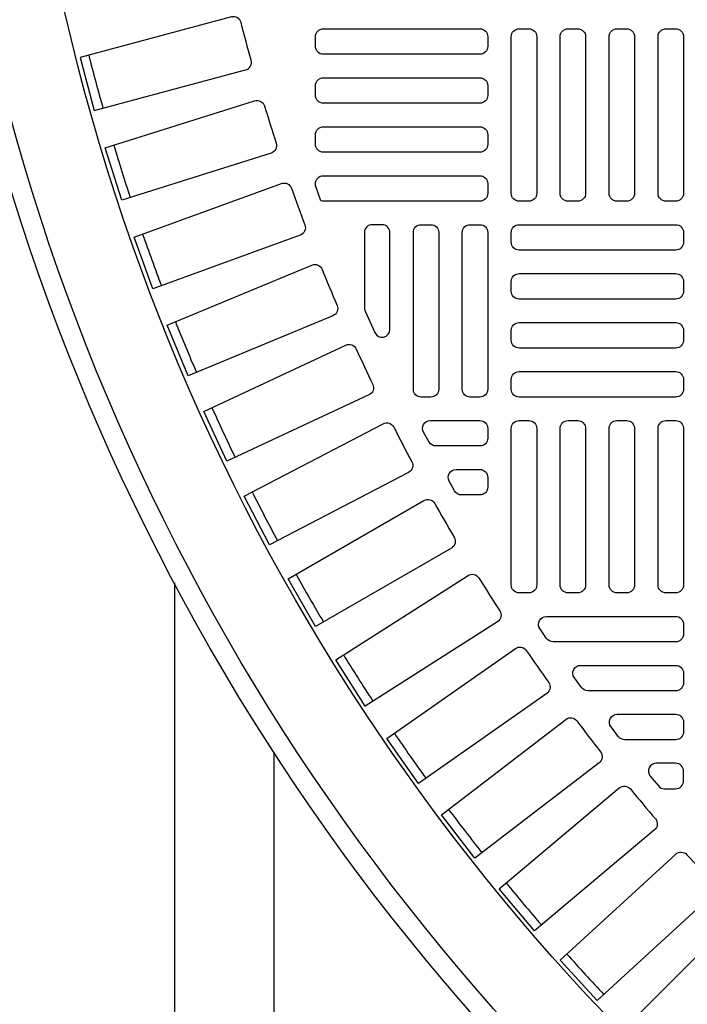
# Model space of a CAD drawing. Extents: x -285 to 5863, y 308 to 3178.
# Tile 596 of 622: x 5250.42 to 5257.14, y 1383.18 to 1393.07. Entities that reach past the tile are written whole.
import ezdxf

# ---------------------------------------------------------------- set-up
doc = ezdxf.new("R2010")
doc.units = 0
doc.header["$MEASUREMENT"] = 0
for name, color, linetype in [('TANK-MANHOLE-COVER-40', 2, 'CONTINUOUS'), ('TANK-MANHOLE-COVER-HATCH-40', 252, 'CONTINUOUS'), ('TANK-SLOPE', 3, 'CONTINUOUS'), ('TANK-UST-RIB', 7, 'CONTINUOUS')]:
    doc.layers.add(name, color=color, linetype=linetype)

msp = doc.modelspace()

# ---------------------------------------------------------------- linework, layer by layer
at = {"layer": 'TANK-MANHOLE-COVER-40', "color": 4, "linetype": 'Continuous'}
msp.add_circle((5271.97882, 1398.01916), 22.63902, dxfattribs=at)
at = {"layer": 'TANK-MANHOLE-COVER-40', "color": 1, "linetype": 'Continuous'}
msp.add_circle((5271.97882, 1398.01916), 22.44094, dxfattribs=at)
at = {"layer": 'TANK-MANHOLE-COVER-40', "color": 2, "linetype": 'Continuous'}
msp.add_circle((5271.97882, 1398.01916), 21.65354, dxfattribs=at)
at = {"layer": 'TANK-MANHOLE-COVER-HATCH-40', "linetype": 'Continuous'}
for points in [[(5252.64851, 1393.04261, 0.4170937), (5252.55188, 1393.09904), (5251.0298, 1392.6912), (5251.17246, 1392.1588), (5252.69454, 1392.56664, 0.4170937), (5252.75001, 1392.66382, -0.0049117), (5252.64851, 1393.04261)], [(5252.88398, 1392.20417, 0.0049117), (5253.00191, 1391.83017, -0.4170937), (5252.95073, 1391.73066), (5251.44789, 1391.25682), (5251.28214, 1391.78249), (5252.78498, 1392.25633, -0.4170937), (5252.88398, 1392.20417)], [(5253.1558, 1391.3768, 0.0049117), (5253.28993, 1391.0083, -0.4170937), (5253.24314, 1390.90665), (5251.7624, 1390.36771), (5251.57388, 1390.88565), (5253.05462, 1391.42459, -0.4170937), (5253.1558, 1391.3768)], [(5253.88827, 1390.17587, 0.1068034), (5253.89529, 1390.14337), (5253.99372, 1389.92624, 0.8070056), (5254.14417, 1389.95875), (5254.14417, 1390.93255, 0.4142136), (5254.06543, 1391.01129), (5254.06543, 1391.01129), (5253.96701, 1391.01129, 0.4142136), (5253.88827, 1390.93255), (5253.88827, 1390.93255), (5253.88827, 1390.15886)], [(5253.46346, 1390.56208, 0.0049117), (5253.61353, 1390.19977, -0.4170937), (5253.57121, 1390.09618), (5252.11539, 1389.49316), (5251.90446, 1390.00239), (5253.36028, 1390.60541, -0.4170937), (5253.46346, 1390.56208)], [(5253.80635, 1389.76155, 0.0049117), (5253.97208, 1389.40613, -0.4170937), (5253.93433, 1389.30079), (5252.50619, 1388.63485), (5252.27326, 1389.13438), (5253.70139, 1389.80033, -0.4170937), (5253.80635, 1389.76155)], [(5254.18384, 1388.97673, 0.0049117), (5254.36492, 1388.62889, -0.4170937), (5254.33179, 1388.522), (5252.93407, 1387.79439), (5252.67956, 1388.2833), (5254.07728, 1389.01091, -0.4170937), (5254.18384, 1388.97673)], [(5254.5952, 1388.20913, 0.0049117), (5254.79128, 1387.86952, -0.4170937), (5254.76285, 1387.76129), (5253.39819, 1386.9734), (5253.1226, 1387.45074), (5254.48726, 1388.23863, -0.4170937), (5254.5952, 1388.20913)], [(5255.03965, 1387.46021, 0.0049117), (5255.25036, 1387.12947, -0.4170937), (5255.22668, 1387.0201), (5253.89768, 1386.17344), (5253.60153, 1386.6383), (5254.93053, 1387.48496, -0.4170937), (5255.03965, 1387.46021)], [(5255.51635, 1386.73138, 0.0049117), (5255.74128, 1386.41015, -0.4170937), (5255.72239, 1386.29985), (5254.4316, 1385.39603), (5254.11545, 1385.84753), (5255.40625, 1386.75135, -0.4170937), (5255.51635, 1386.73138)], [(5256.56279, 1385.33954, 0.0049117), (5256.81486, 1385.03913, -0.4170937), (5256.80566, 1384.92761), (5255.59855, 1383.91472), (5255.24425, 1384.33695), (5256.45136, 1385.34984, -0.4170937), (5256.56279, 1385.33954)], [(5257.72656, 1384.04419, 0.0049117), (5258.00385, 1383.7669, -0.4170937), (5258.0044, 1383.655), (5256.89016, 1382.54076), (5256.50042, 1382.9305), (5257.61466, 1384.04474, -0.4170937), (5257.72656, 1384.04419)]]:
    msp.add_lwpolyline(points, format="xyb", dxfattribs=at)
for points in [[(5253.39614, 1392.90105, -0.4142136), (5253.47488, 1392.97979), (5255.04968, 1392.97979, -0.4142136), (5255.12842, 1392.90105), (5255.12842, 1392.80262, -0.4142136), (5255.04968, 1392.72388), (5253.47488, 1392.72388, -0.4142136), (5253.39614, 1392.80262)], [(5253.39614, 1392.40892, -0.4142136), (5253.47488, 1392.48766), (5255.04968, 1392.48766, -0.4142136), (5255.12842, 1392.40892), (5255.12842, 1392.3105, -0.4142136), (5255.04968, 1392.23176), (5253.47488, 1392.23176, -0.4142136), (5253.39614, 1392.3105)], [(5253.39614, 1391.9168, -0.4142136), (5253.47488, 1391.99554), (5255.04968, 1391.99554, -0.4142136), (5255.12842, 1391.9168), (5255.12842, 1391.81837, -0.4142136), (5255.04968, 1391.73963), (5253.47488, 1391.73963, -0.4142136), (5253.39614, 1391.81837)], [(5253.39614, 1391.40581), (5253.39614, 1391.42467, -0.4142136), (5253.47488, 1391.50341), (5255.04968, 1391.50341, -0.4142136), (5255.12842, 1391.42467), (5255.12842, 1391.32625, -0.4142136), (5255.04968, 1391.24751), (5253.47488, 1391.24751, -0.07385), (5253.452, 1391.2509)], [(5254.55756, 1391.01129, -0.4142136), (5254.6363, 1390.93255), (5254.6363, 1389.35774, -0.4142136), (5254.55756, 1389.279), (5254.45913, 1389.279, -0.4142136), (5254.38039, 1389.35774), (5254.38039, 1390.93255, -0.4142136), (5254.45913, 1391.01129)], [(5255.04968, 1391.01129, -0.4142136), (5255.12842, 1390.93255), (5255.12842, 1389.35774, -0.4142136), (5255.04968, 1389.279), (5254.95126, 1389.279, -0.4142136), (5254.87252, 1389.35774), (5254.87252, 1390.93255, -0.4142136), (5254.95126, 1391.01129)], [(5254.55169, 1389.04278), (5255.04968, 1389.04278), (5255.04968, 1389.04278, -0.4142136), (5255.12842, 1388.96404), (5255.12842, 1388.86562), (5255.12842, 1388.86562, -0.4142136), (5255.04968, 1388.78688), (5254.60851, 1388.78688, -0.2679492), (5254.54032, 1388.82625), (5254.4835, 1388.92467, -0.5773503)], [(5254.80962, 1388.55066), (5255.04968, 1388.55066), (5255.04968, 1388.55066, -0.4142136), (5255.12842, 1388.47192), (5255.12842, 1388.37349), (5255.12842, 1388.37349, -0.4142136), (5255.04968, 1388.29475), (5254.86444, 1388.29475, -0.2720996), (5254.79564, 1388.33518), (5254.74083, 1388.4336, -0.572204)], [(5255.71818, 1387.07428), (5257.01819, 1387.07428), (5257.01819, 1387.07428, -0.4142136), (5257.09693, 1386.99554), (5257.09693, 1386.89711), (5257.09693, 1386.89711, -0.4142136), (5257.01819, 1386.81837), (5255.78495, 1386.81837, -0.2486223), (5255.71979, 1386.85291), (5255.65302, 1386.95133, -0.6017654)], [(5256.06294, 1386.58215), (5257.01819, 1386.58215), (5257.01819, 1386.58215, -0.4142136), (5257.09693, 1386.50341), (5257.09693, 1386.40499), (5257.09693, 1386.40499, -0.4142136), (5257.01819, 1386.32625), (5256.13419, 1386.32625, -0.2405488), (5256.0704, 1386.35882), (5255.99916, 1386.45724, -0.6121896)], [(5256.02401, 1386.02454, 0.0049195), (5256.26311, 1385.71293, -0.4170937), (5256.24905, 1385.60191), (5254.99891, 1384.64264), (5254.66337, 1385.07993), (5255.91401, 1386.03957, -0.4171028)], [(5256.43092, 1386.09003), (5257.01819, 1386.09003), (5257.01819, 1386.09003, -0.4142136), (5257.09693, 1386.01129), (5257.09693, 1385.91286), (5257.09693, 1385.91286, -0.4142136), (5257.01819, 1385.83412), (5256.50694, 1385.83412, -0.2323236), (5256.44463, 1385.86473), (5256.3686, 1385.96315, -0.6229503)], [(5257.01819, 1385.5979), (5257.01819, 1385.5979), (5256.82379, 1385.5979, 0.6340855), (5256.76304, 1385.46906), (5256.84421, 1385.37064, 0.2239262), (5256.90496, 1385.34199), (5257.01819, 1385.34199, 0.4142136), (5257.09693, 1385.42073), (5257.09693, 1385.42073), (5257.09693, 1385.51916, 0.4142136)], [(5257.39114, 1384.27822), (5256.22936, 1383.21365), (5255.85699, 1383.62002), (5257.01877, 1384.6846, -0.4170937), (5257.13054, 1384.67917, 0.0049117), (5257.39548, 1384.39004, -0.4170937)]]:
    msp.add_lwpolyline(points, format="xyb", close=True, dxfattribs=at)
at = {"layer": 'TANK-MANHOLE-COVER-HATCH-40', "linetype": 'Continuous', "flags": 128}
for points in [[(5255.54181, 1392.97979, -0.4142136), (5255.62055, 1392.90105), (5255.62055, 1391.32625, -0.4142136), (5255.54181, 1391.24751), (5255.44339, 1391.24751, -0.4142136), (5255.36465, 1391.32625), (5255.36465, 1392.90105, -0.4142136), (5255.44339, 1392.97979)], [(5256.03394, 1392.97979, -0.4142136), (5256.11268, 1392.90105), (5256.11268, 1391.32625, -0.4142136), (5256.03394, 1391.24751), (5255.93551, 1391.24751, -0.4142136), (5255.85677, 1391.32625), (5255.85677, 1392.90105, -0.4142136), (5255.93551, 1392.97979)], [(5256.52606, 1392.97979, -0.4142136), (5256.6048, 1392.90105), (5256.6048, 1391.32625, -0.4142136), (5256.52606, 1391.24751), (5256.42764, 1391.24751, -0.4142136), (5256.3489, 1391.32625), (5256.3489, 1392.90105, -0.4142136), (5256.42764, 1392.97979)], [(5257.01819, 1392.97979, -0.4142136), (5257.09693, 1392.90105), (5257.09693, 1391.32625, -0.4142136), (5257.01819, 1391.24751), (5256.91976, 1391.24751, -0.4142136), (5256.84102, 1391.32625), (5256.84102, 1392.90105, -0.4142136), (5256.91976, 1392.97979)], [(5257.09693, 1390.83412, -0.4142136), (5257.01819, 1390.75538), (5255.44339, 1390.75538, -0.4142136), (5255.36465, 1390.83412), (5255.36465, 1390.93255, -0.4142136), (5255.44339, 1391.01129), (5257.01819, 1391.01129, -0.4142136), (5257.09693, 1390.93255)], [(5257.09693, 1390.34199, -0.4142136), (5257.01819, 1390.26325), (5255.44339, 1390.26325, -0.4142136), (5255.36465, 1390.34199), (5255.36465, 1390.44042, -0.4142136), (5255.44339, 1390.51916), (5257.01819, 1390.51916, -0.4142136), (5257.09693, 1390.44042)], [(5257.09693, 1389.84987, -0.4142136), (5257.01819, 1389.77113), (5255.44339, 1389.77113, -0.4142136), (5255.36465, 1389.84987), (5255.36465, 1389.94829, -0.4142136), (5255.44339, 1390.02703), (5257.01819, 1390.02703, -0.4142136), (5257.09693, 1389.94829)], [(5257.09693, 1389.35774, -0.4142136), (5257.01819, 1389.279), (5255.44339, 1389.279, -0.4142136), (5255.36465, 1389.35774), (5255.36465, 1389.45617, -0.4142136), (5255.44339, 1389.53491), (5257.01819, 1389.53491, -0.4142136), (5257.09693, 1389.45617)], [(5255.54181, 1389.04278, -0.4142136), (5255.62055, 1388.96404), (5255.62055, 1387.38924, -0.4142136), (5255.54181, 1387.3105), (5255.44339, 1387.3105, -0.4142136), (5255.36465, 1387.38924), (5255.36465, 1388.96404, -0.4142136), (5255.44339, 1389.04278)], [(5256.03394, 1389.04278, -0.4142136), (5256.11268, 1388.96404), (5256.11268, 1387.38924, -0.4142136), (5256.03394, 1387.3105), (5255.93551, 1387.3105, -0.4142136), (5255.85677, 1387.38924), (5255.85677, 1388.96404, -0.4142136), (5255.93551, 1389.04278)], [(5256.52606, 1389.04278, -0.4142136), (5256.6048, 1388.96404), (5256.6048, 1387.38924, -0.4142136), (5256.52606, 1387.3105), (5256.42764, 1387.3105, -0.4142136), (5256.3489, 1387.38924), (5256.3489, 1388.96404, -0.4142136), (5256.42764, 1389.04278)], [(5257.01819, 1389.04278, -0.4142136), (5257.09693, 1388.96404), (5257.09693, 1387.38924, -0.4142136), (5257.01819, 1387.3105), (5256.91976, 1387.3105, -0.4142136), (5256.84102, 1387.38924), (5256.84102, 1388.96404, -0.4142136), (5256.91976, 1389.04278)]]:
    msp.add_lwpolyline(points, format="xyb", close=True, dxfattribs=at)
at = {"layer": 'TANK-MANHOLE-COVER-HATCH-40', "linetype": 'Continuous'}
for start, end in [(194.266426, 195.733574), (196.766426, 198.233574), (199.266426, 200.733574), (201.766426, 203.233574), (204.266426, 205.733574), (206.766426, 208.233574), (209.266426, 210.733574), (211.766426, 213.233574), (214.266426, 215.733574), (216.766426, 218.233574), (219.266426, 220.733574), (221.766426, 223.233574)]:
    msp.add_arc((5271.97882, 1398.01916), 21.52559, start, end, dxfattribs=at)
at = {"layer": 'TANK-SLOPE'}
msp.add_lwpolyline([(5283.57379, 1365.37841), (5327.52712, 1380.99195, 0.7059786), (5327.52765, 1415.04464), (5283.5748, 1430.65955, 1.4164736)], format="xyb", close=True, dxfattribs=at)
at = {"layer": 'TANK-UST-RIB'}
for p, q in [((5251.97882, 1387.41137), (5251.97882, 1337.01839)), ((5252.97882, 1385.7096), (5252.97882, 1335.01839))]:
    msp.add_line(p, q, dxfattribs=at)

doc.saveas('drawing.dxf')
